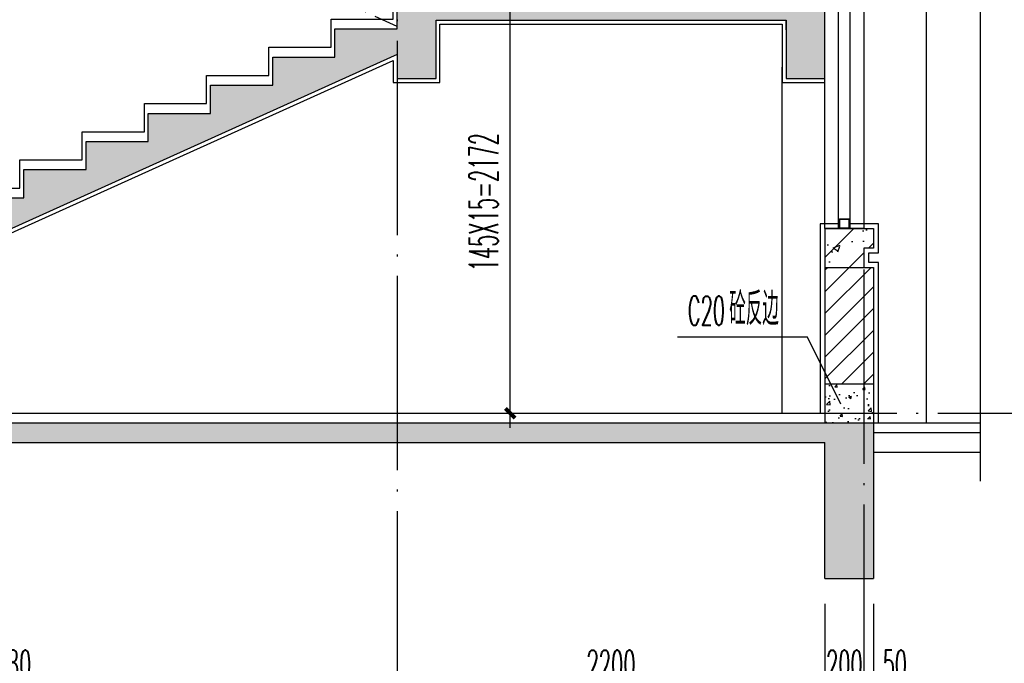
# Model space of a CAD drawing. Extents: x 1779708 to 7299578, y -1121471 to 88434.
# Tile 683 of 1056: x 6121710 to 6126774, y -969103 to -965791. Entities that reach past the tile are written whole.
import ezdxf

# ---------------------------------------------------------------- set-up
doc = ezdxf.new("R2010")
doc.units = 0
doc.header["$LTSCALE"] = 1000
doc.header["$MEASUREMENT"] = 0
doc.linetypes.add('DASH', pattern=[0.35, 0.25, -0.1])
doc.linetypes.add('DOTE', pattern=[2.42, 2, -0.2, 0.02, -0.2])
doc.layers.get('0').update_dxf_attribs({"linetype": 'CONTINUOUS'})
doc.layers.get('Defpoints').update_dxf_attribs({"linetype": 'CONTINUOUS'})
for name, color, linetype in [('AXIS', 3, 'CONTINUOUS'), ('DIM_LEAD', 3, 'CONTINUOUS'), ('DIM_SYMB', 3, 'CONTINUOUS'), ('DOTE', 1, 'DOTE'), ('PUB_DIM', 3, 'CONTINUOUS'), ('PUB_TEXT', 7, 'CONTINUOUS'), ('S_E_STAIR', 4, 'CONTINUOUS'), ('WALL', 255, 'CONTINUOUS'), ('WINDOW', 2, 'CONTINUOUS'), ('可见线', 6, 'CONTINUOUS'), ('填充细线', 8, 'CONTINUOUS'), ('粉刷线', 213, 'CONTINUOUS')]:
    doc.layers.add(name, color=color, linetype=linetype)
doc.styles.add('_TCH_DIM', font='SIMPLEX.shx', dxfattribs={"width": 0.7, "bigfont": 'GBCBIG.shx'})
doc.styles.add('_TCH_DIM_T3', font='SIMPLEX.shx', dxfattribs={"width": 0.494118, "bigfont": 'GBCBIG.shx'})
doc.dimstyles.new('_TCH_ARCH&&50', dxfattribs={"dimtxt": 148.75, "dimasz": 50, "dimexe": 125, "dimexo": 150, "dimgap": 63.125, "dimtad": 1, "dimdec": 0, "dimzin": 0, "dimdsep": 46, "dimtxsty": '_TCH_DIM_T3', "dimblk": 'ARCHTICK', "dimcen": 0.09, "dimdle": 75, "dimclrt": 7, "dimazin": 2, "dimtfac": 1, "dimtdec": 0, "dimtix": 1, "dimtmove": 2, "dimatfit": 3, "dimfxl": 250, "dimtolj": 1, "dimtzin": 0, "dimarcsym": 0})

# ---------------------------------------------------------------- blocks, each defined once
blk = doc.blocks.new('_ArchTick')
at = {"color": 0, "linetype": 'ByBlock', "const_width": 0.4}
blk.add_lwpolyline([(-0.5, -0.5), (0.5, 0.5)], dxfattribs=at)
blk = doc.blocks.new('*D1991')
at = {"layer": 'Defpoints', "color": 0, "transparency": 16777216}
for p in [(6126651.6, -963616.3), (6127251.6, -963616.3), (6126651.6, -967816.3)]:
    blk.add_point(p, dxfattribs=at)
at = {"layer": 'PUB_DIM', "color": 0, "lineweight": -2, "transparency": 16777216}
for p, q in [((6127251.6, -967891.3), (6127251.6, -963541.3)), ((6126801.6, -963616.3), (6127376.6, -963616.3)), ((6126801.6, -967816.3), (6127376.6, -967816.3))]:
    blk.add_line(p, q, dxfattribs=at)
at = {"layer": 'PUB_DIM', "color": 0, "lineweight": -2, "transparency": 16777216, "xscale": 50, "yscale": 50, "zscale": 50}
for p, rotation in [((6127251.6, -963616.3), 90), ((6127251.6, -967816.3), 270)]:
    blk.add_blockref('_ArchTick', p, dxfattribs=dict(at, rotation=rotation))
at = {"layer": 'PUB_DIM', "color": 7, "transparency": 16777216, "insert": (6127114.1, -965716.3), "char_height": 148.75, "attachment_point": 5, "rotation": 90, "style": '_TCH_DIM_T3'}
blk.add_mtext('\\A1;4200', dxfattribs=at)
blk = doc.blocks.new('*D1998')
at = {"layer": 'Defpoints', "color": 0, "transparency": 16777216}
for p in [(6119171.6, -968646.9), (6123651.6, -968646.9), (6123651.6, -969246.9)]:
    blk.add_point(p, dxfattribs=at)
at = {"layer": 'PUB_DIM', "color": 0, "lineweight": -2, "transparency": 16777216}
for p, q in [((6119171.6, -968796.9), (6119171.6, -969371.9)), ((6123651.6, -968796.9), (6123651.6, -969371.9)), ((6119096.6, -969246.9), (6123726.6, -969246.9))]:
    blk.add_line(p, q, dxfattribs=at)
at = {"layer": 'PUB_DIM', "color": 0, "lineweight": -2, "transparency": 16777216, "xscale": 50, "yscale": 50, "zscale": 50, "rotation": 180}
blk.add_blockref('_ArchTick', (6119171.6, -969246.9), dxfattribs=at)
at = {"layer": 'PUB_DIM', "color": 0, "lineweight": -2, "transparency": 16777216, "xscale": 50, "yscale": 50, "zscale": 50}
blk.add_blockref('_ArchTick', (6123651.6, -969246.9), dxfattribs=at)
at = {"layer": 'PUB_DIM', "color": 7, "transparency": 16777216, "insert": (6121411.6, -969109.4), "char_height": 148.75, "attachment_point": 5, "style": '_TCH_DIM_T3'}
blk.add_mtext('\\A1;320×14=4480', dxfattribs=at)
blk = doc.blocks.new('*D1999')
at = {"layer": 'Defpoints', "color": 0, "transparency": 16777216}
for p in [(6123651.6, -968646.9), (6125851.6, -968646.9), (6125851.6, -969246.9)]:
    blk.add_point(p, dxfattribs=at)
at = {"layer": 'PUB_DIM', "color": 0, "lineweight": -2, "transparency": 16777216}
for p, q in [((6123651.6, -968796.9), (6123651.6, -969371.9)), ((6125851.6, -968796.9), (6125851.6, -969371.9)), ((6123576.6, -969246.9), (6125926.6, -969246.9))]:
    blk.add_line(p, q, dxfattribs=at)
at = {"layer": 'PUB_DIM', "color": 0, "lineweight": -2, "transparency": 16777216, "xscale": 50, "yscale": 50, "zscale": 50, "rotation": 180}
blk.add_blockref('_ArchTick', (6123651.6, -969246.9), dxfattribs=at)
at = {"layer": 'PUB_DIM', "color": 0, "lineweight": -2, "transparency": 16777216, "xscale": 50, "yscale": 50, "zscale": 50}
blk.add_blockref('_ArchTick', (6125851.6, -969246.9), dxfattribs=at)
at = {"layer": 'PUB_DIM', "color": 7, "transparency": 16777216, "insert": (6124751.6, -969109.4), "char_height": 148.75, "attachment_point": 5, "style": '_TCH_DIM_T3'}
blk.add_mtext('\\A1;2200', dxfattribs=at)
blk = doc.blocks.new('*D2000')
at = {"layer": 'Defpoints', "color": 0, "transparency": 16777216}
for p in [(6125851.6, -968646.9), (6126051.6, -968646.9), (6126051.6, -969246.9)]:
    blk.add_point(p, dxfattribs=at)
at = {"layer": 'PUB_DIM', "color": 0, "lineweight": -2, "transparency": 16777216}
for p, q in [((6125851.6, -968796.9), (6125851.6, -969371.9)), ((6126051.6, -968796.9), (6126051.6, -969371.9)), ((6125851.6, -969246.9), (6125801.6, -969246.9)), ((6125851.6, -969246.9), (6126051.6, -969246.9)), ((6126051.6, -969246.9), (6126101.6, -969246.9))]:
    blk.add_line(p, q, dxfattribs=at)
at = {"layer": 'PUB_DIM', "color": 0, "lineweight": -2, "transparency": 16777216, "xscale": 50, "yscale": 50, "zscale": 50}
blk.add_blockref('_ArchTick', (6125851.6, -969246.9), dxfattribs=at)
at = {"layer": 'PUB_DIM', "color": 0, "lineweight": -2, "transparency": 16777216, "xscale": 50, "yscale": 50, "zscale": 50, "rotation": 180}
blk.add_blockref('_ArchTick', (6126051.6, -969246.9), dxfattribs=at)
at = {"layer": 'PUB_DIM', "color": 7, "transparency": 16777216, "insert": (6125951.6, -969109.4), "char_height": 148.75, "attachment_point": 5, "style": '_TCH_DIM_T3'}
blk.add_mtext('\\A1;200', dxfattribs=at)
blk = doc.blocks.new('*D2001')
at = {"layer": 'Defpoints', "color": 0, "transparency": 16777216}
for p in [(6126051.6, -968646.9), (6126101.6, -968646.9), (6126101.6, -969246.9)]:
    blk.add_point(p, dxfattribs=at)
at = {"layer": 'PUB_DIM', "color": 0, "lineweight": -2, "transparency": 16777216}
for p, q in [((6126051.6, -968796.9), (6126051.6, -969371.9)), ((6126101.6, -968796.9), (6126101.6, -969371.9)), ((6126051.6, -969246.9), (6126001.6, -969246.9)), ((6126051.6, -969246.9), (6126101.6, -969246.9)), ((6126101.6, -969246.9), (6126151.6, -969246.9))]:
    blk.add_line(p, q, dxfattribs=at)
at = {"layer": 'PUB_DIM', "color": 0, "lineweight": -2, "transparency": 16777216, "xscale": 50, "yscale": 50, "zscale": 50}
blk.add_blockref('_ArchTick', (6126051.6, -969246.9), dxfattribs=at)
at = {"layer": 'PUB_DIM', "color": 0, "lineweight": -2, "transparency": 16777216, "xscale": 50, "yscale": 50, "zscale": 50, "rotation": 180}
blk.add_blockref('_ArchTick', (6126101.6, -969246.9), dxfattribs=at)
at = {"layer": 'PUB_DIM', "color": 7, "transparency": 16777216, "insert": (6126211.1, -969109.4), "char_height": 148.75, "attachment_point": 5, "style": '_TCH_DIM_T3'}
blk.add_mtext('\\A1;50', dxfattribs=at)
blk = doc.blocks.new('*D2515')
at = {"layer": 'Defpoints', "color": 0, "transparency": 16777216}
for p in [(6123651.6, -965643.9), (6124233.4, -965643.9), (6123651.6, -967816.3)]:
    blk.add_point(p, dxfattribs=at)
at = {"layer": 'PUB_DIM', "color": 0, "lineweight": -2, "transparency": 16777216}
for p, q in [((6124233.4, -967891.3), (6124233.4, -965568.9)), ((6123801.6, -965643.9), (6124358.4, -965643.9)), ((6123801.6, -967816.3), (6124358.4, -967816.3))]:
    blk.add_line(p, q, dxfattribs=at)
at = {"layer": 'PUB_DIM', "color": 0, "lineweight": -2, "transparency": 16777216, "xscale": 50, "yscale": 50, "zscale": 50}
for p, rotation in [((6124233.4, -965643.9), 90), ((6124233.4, -967816.3), 270)]:
    blk.add_blockref('_ArchTick', p, dxfattribs=dict(at, rotation=rotation))
at = {"layer": 'PUB_DIM', "color": 7, "transparency": 16777216, "insert": (6124095.9, -966730.1), "char_height": 148.75, "attachment_point": 5, "rotation": 90, "style": '_TCH_DIM_T3'}
blk.add_mtext('\\A1;145X15=2172', dxfattribs=at)

msp = doc.modelspace()

# ---------------------------------------------------------------- hatches: boundary and pattern name
at = {"layer": '填充细线'}
h = msp.add_hatch(dxfattribs=at)
h.set_pattern_fill('钢筋混凝土', color=256, scale=50, style=0)
h.set_pattern_definition([(45, (0, 0), (-88.3883476, 88.3883476), []), (50, (0, 0), (358.630091, -31.376067), [37.5, -412.5]), (355, (0, 0), (-69.375667, 376.096067), [30, -330]), (100.4514, (29.9, -2.6), (289.25469, 344.719771), [31.870095, -350.571056]), (46.1842, (0, 100), (533.620524, -82.759507), [56.25, -618.75]), (96.6356, (44.47, 93.1), (467.331353, 487.058935), [47.805144, -525.8565]), (351.1842, (0, 100), (467.330973, 487.0593), [45, -495]), (21, (50, 75), (298.453526, -201.309445), [37.5, -412.5]), (326, (50, 75), (121.657666, 362.575023), [30, -330]), (71.4514, (74.87, 58.22), (420.111314, 161.265248), [31.870095, -350.571056]), (37.5, (0, 0), (6.0799277, 166.446927), [0, -326, 0, -335, 0, -331.25]), (7.5, (0, 0), (131.5347687, 197.205856), [0, -191, 0, -318.5, 0, -126.25]), (327.5, (-111.5, 0), (266.911218, -11.277436), [0, -125, 0, -390, 0, -517.5]), (317.5, (-161.5, 0), (291.593085, 50.052491), [0, -162.5, 0, -259, 0, -367.5])])
h.paths.add_polyline_path([(6119171.6, -967966.3), (6118971.6, -967966.3), (6118971.6, -968266.3), (6119171.6, -968266.3)], flags=17)
h.paths.add_polyline_path([(6117351.6, -967916.3), (6116751.6, -967916.3), (6116751.6, -968016.3), (6117351.6, -968016.3)])
h.paths.add_polyline_path([(6117351.6, -967866.3), (6117351.6, -968666.3), (6117551.6, -968666.3), (6117551.6, -967966.3), (6125851.6, -967966.3), (6125851.6, -968666.3), (6126101.6, -968666.3), (6126101.6, -967866.3), (6119454.4, -967866.3), (6123651.6, -965970.4), (6123651.6, -966093.9), (6123851.6, -966093.9), (6123851.6, -965793.9), (6125651.6, -965793.9), (6125651.6, -966093.9), (6125851.6, -966093.9), (6125851.6, -965693.9), (6123651.6, -965693.9), (6123651.6, -965838.7), (6123331.6, -965838.7), (6123331.6, -965983.5), (6123011.6, -965983.5), (6123011.6, -966128.4), (6122691.6, -966128.4), (6122691.6, -966273.2), (6122371.6, -966273.2), (6122371.6, -966418), (6122051.6, -966418), (6122051.6, -966562.8), (6121731.6, -966562.8), (6121731.6, -966707.7), (6121411.6, -966707.7), (6121411.6, -966852.5), (6121091.6, -966852.5), (6121091.6, -966997.3), (6120771.6, -966997.3), (6120771.6, -967142.1), (6120451.6, -967142.1), (6120451.6, -967287), (6120131.6, -967287), (6120131.6, -967431.8), (6119811.6, -967431.8), (6119811.6, -967576.6), (6119491.6, -967576.6), (6119491.6, -967721.5), (6119171.6, -967721.5), (6119171.6, -967866.3)])
h = msp.add_hatch(dxfattribs=at)
h.set_pattern_fill('钢筋混凝土', color=256, scale=50, style=0)
h.set_pattern_definition([(45, (754033.01, 171675.97), (-88.3883476, 88.3883476), []), (50, (754033, 171675.97), (358.630091, -31.376067), [37.5, -412.5]), (355, (754033, 171675.97), (-69.375667, 376.096067), [30, -330]), (100.4514, (754062.9, 171673.35), (289.25469, 344.71977), [31.870095, -350.571056]), (46.1842, (754033, 171775.97), (533.620524, -82.759507), [56.25, -618.75]), (96.6356, (754077.5, 171769.07), (467.331353, 487.058935), [47.805144, -525.8565]), (351.1842, (754033, 171775.97), (467.33097, 487.0593), [45, -495]), (21, (754083, 171750.97), (298.453526, -201.309445), [37.5, -412.5]), (326, (754083, 171750.97), (121.657666, 362.575023), [30, -330]), (71.4514, (754107.9, 171734.2), (420.111314, 161.265248), [31.870095, -350.571056]), (37.5, (754033.01, 171675.97), (6.0799277, 166.446927), [0, -326, 0, -335, 0, -331.25]), (7.5, (754033.01, 171675.97), (131.534769, 197.205856), [0, -191, 0, -318.5, 0, -126.25]), (327.5, (753921.51, 171675.97), (266.911218, -11.277436), [0, -125, 0, -390, 0, -517.5]), (317.5, (753871.51, 171675.97), (291.593085, 50.052491), [0, -162.5, 0, -259, 0, -367.5])])
h.paths.add_polyline_path([(6125851.6, -966866.3), (6126101.6, -966866.3), (6126101.6, -966966.3), (6126051.6, -966966.3), (6126051.6, -967066.3), (6125851.6, -967066.3)])
h = msp.add_hatch(dxfattribs=at)
h.set_pattern_fill('ANSI31', color=256, scale=50, style=0)
h.set_pattern_definition([(45, (754033.014, 171675.97), (-56.1266008, 56.1266008), [])])
h.paths.add_polyline_path([(6125851.6, -967066.3), (6126101.6, -967066.3), (6126101.6, -967666.3), (6125851.6, -967666.3)])
h = msp.add_hatch(dxfattribs=at)
h.set_pattern_fill('混凝土,_O', color=256, scale=20)
h.set_pattern_definition([(50, (6126073.83, -967844.13), (143.45, -12.55), [15, -165]), (355, (6126073.83, -967844.13), (-27.75, 150.44), [12, -132]), (100.45, (6126085.78, -967845.18), (115.7, 137.89), [12.75, -140.23]), (46.184, (6126073.83, -967804.13), (213.45, -33.1), [22.5, -247.5]), (96.636, (6126091.61, -967806.89), (186.93, 194.82), [19.12, -210.34]), (351.18, (6126073.83, -967804.13), (186.93, 194.82), [18, -198]), (21, (6126093.83, -967814.13), (119.38, -80.524), [15, -165]), (326, (6126093.83, -967814.13), (48.66, 145.03), [12, -132]), (71.45, (6126103.78, -967820.84), (168.045, 64.506), [12.75, -140.23]), (37.5, (6126073.827, -967844.13), (2.432, 66.579), [0, -130.4, 0, -134, 0, -132.5]), (7.5, (6126073.83, -967844.13), (52.614, 78.882), [0, -76.4, 0, -127.4, 0, -50.5]), (327.5, (6126029.227, -967844.13), (106.764, -4.511), [0, -50, 0, -156, 0, -207]), (317.5, (6126009.23, -967844.13), (116.637, 20.02), [0, -65, 0, -103.6, 0, -147])])
h.paths.add_polyline_path([(6126101.6, -967816.3), (6126051.6, -967816.3), (6126051.6, -967866.3), (6126101.6, -967866.3)], flags=16)
h.paths.add_polyline_path([(6126101.6, -967816.3), (6126051.6, -967816.3), (6126051.6, -967866.3), (6126101.6, -967866.3)], flags=17)
h.paths.add_polyline_path([(6125851.6, -967666.3), (6126101.6, -967666.3), (6126101.6, -967866.3), (6125851.6, -967866.3)])

# ---------------------------------------------------------------- linework, layer by layer
at = {"layer": 'AXIS'}
msp.add_line((6126051.6, -968346.9), (6126051.6, -969596.9), dxfattribs=at)
at = {"layer": 'DIM_LEAD'}
for p, q in [((6125762.5, -967424.9), (6125093.4, -967424.9)), ((6125932.6, -967770.3), (6125762.5, -967424.9)), ((6125932.6, -967770.3), (6125762.5, -967424.9))]:
    msp.add_line(p, q, dxfattribs=at)
at = {"layer": 'DIM_SYMB'}
msp.add_lwpolyline([(6126651.6, -968166.3), (6126651.6, -957872.5), (6126546.6, -957834.3), (6126756.6, -957797.3), (6126651.6, -957760), (6126651.6, -947466.3)], dxfattribs=at)
at = {"layer": 'DOTE', "ltscale": 0.5}
for p, q in [((6126051.6, -947716.3), (6126051.6, -968346.9)), ((6123651.6, -950169.6), (6123651.6, -969028.7))]:
    msp.add_line(p, q, dxfattribs=at)
msp.add_lwpolyline([(6116751.6, -967816.3), (6126951.6, -967816.3)], dxfattribs=at)
at = {"layer": 'S_E_STAIR', "linetype": 'DASH', "ltscale": 0.5}
msp.add_line((6123651.6, -965825.6), (6119491.6, -963942.8), dxfattribs=at)
at = {"layer": 'WALL'}
for p, q in [((6125651.6, -965843.9), (6125651.6, -965793.9)), ((6125851.6, -966866.3), (6126101.6, -966866.3)), ((6125851.6, -966866.3), (6125851.6, -967866.3)), ((6126101.6, -966866.3), (6126101.6, -966966.3)), ((6126101.6, -966966.3), (6126051.6, -966966.3)), ((6126051.6, -966966.3), (6126051.6, -967066.3)), ((6125851.6, -967066.3), (6126101.6, -967066.3)), ((6126101.6, -967066.3), (6126101.6, -968666.3)), ((6126101.6, -967666.3), (6125851.6, -967666.3)), ((6125851.6, -968666.3), (6125851.6, -967966.3)), ((6126051.6, -968016.3), (6126053.7, -968016.3))]:
    msp.add_line(p, q, dxfattribs=at)
for points in [[(6121411.6, -966707.7), (6121731.6, -966707.7), (6121731.6, -966562.8), (6122051.6, -966562.8), (6122051.6, -966418), (6122371.6, -966418), (6122371.6, -966273.2), (6122691.6, -966273.2), (6122691.6, -966128.4), (6123011.6, -966128.4), (6123011.6, -965983.5), (6123331.6, -965983.5), (6123331.6, -965838.7), (6123651.6, -965838.7), (6123651.6, -965693.9)], [(6125651.6, -965793.9), (6125651.6, -966093.9), (6125851.6, -966093.9), (6125851.6, -965693.9), (6125601.6, -965693.9)], [(6123651.6, -965970.4), (6123651.6, -966093.9), (6123851.6, -966093.9), (6123851.6, -965793.9)], [(6123851.6, -965793.9), (6125651.6, -965793.9)], [(6123651.6, -965970.4), (6119454.4, -967866.3)], [(6119454.4, -967866.3), (6126101.6, -967866.3)], [(6126101.6, -967916.3), (6126651.6, -967916.3)], [(6119171.6, -967966.3), (6125851.6, -967966.3)], [(6126101.6, -968016.3), (6126651.6, -968016.3)], [(6125851.6, -968666.3), (6126101.6, -968666.3)]]:
    msp.add_lwpolyline(points, dxfattribs=at)
at = {"layer": 'WINDOW'}
for p, q in [((6125921.6, -966866.3), (6125921.6, -964466.3)), ((6125981.6, -966866.3), (6125981.6, -964466.3))]:
    msp.add_line(p, q, dxfattribs=at)
for points in [[(6125851.6, -964466.3), (6126051.6, -964466.3), (6126051.6, -966866.3), (6125851.6, -966866.3)], [(6125926.6, -966866.3), (6125926.6, -966816.3), (6125976.6, -966816.3), (6125976.6, -966866.3)], [(6125928.6, -966864.3), (6125928.6, -966818.3), (6125974.6, -966818.3), (6125974.6, -966864.3)]]:
    msp.add_lwpolyline(points, close=True, dxfattribs=at)
at = {"layer": '可见线'}
for p, q in [((6126371.6, -960056.3), (6126371.6, -967866.3)), ((6125631.6, -967816.3), (6125631.6, -966036.3))]:
    msp.add_line(p, q, dxfattribs=at)
msp.add_lwpolyline([(6126101.6, -967866.3), (6126651.6, -967866.3)], dxfattribs=at)
at = {"layer": '粉刷线'}
for points in [[(6121391.6, -966657.7), (6121711.6, -966657.7), (6121711.6, -966512.8), (6122031.6, -966512.8), (6122031.6, -966368), (6122351.6, -966368), (6122351.6, -966223.2), (6122671.6, -966223.2), (6122671.6, -966078.4), (6122991.6, -966078.4), (6122991.6, -965933.5), (6123311.6, -965933.5), (6123311.6, -965788.7), (6123631.6, -965788.7), (6123631.6, -965643.9)], [(6119613.6, -967816.3), (6123631.6, -966001.4), (6123631.6, -966113.9), (6123871.6, -966113.9), (6123871.6, -965813.9), (6125631.6, -965813.9), (6125631.6, -966113.9), (6125851.6, -966113.9)], [(6125926.6, -966841.3), (6125826.6, -966841.3), (6125826.6, -967816.3)], [(6126126.6, -967866.3), (6126126.6, -967041.3), (6126076.6, -967041.3), (6126076.6, -966991.3), (6126126.6, -966991.3), (6126126.6, -966841.3), (6125976.6, -966841.3)], [(6119613.6, -967816.3), (6125831.6, -967816.3)]]:
    msp.add_lwpolyline(points, dxfattribs=at)

# ---------------------------------------------------------------- texts
at = {"layer": 'PUB_TEXT', "color": 7, "style": '_TCH_DIM'}
for s, height, width, p in [('砼反边', 168.79, 0.7, (6125359.4, -967363.1)), ('C20', 148.75, 0.494118, (6125145.9, -967363.1))]:
    msp.add_text(s, height=height, dxfattribs=dict(at, width=width)).set_placement(p)

# ---------------------------------------------------------------- dimensions: what is measured, and where the dimension line sits
at = {"layer": 'PUB_DIM'}
for p1, p2, picture, middle in [((6126651.6, -967816.3), (6126651.6, -963616.3), '*D1991', (6127114.1, -965716.3)), ((6123651.6, -968646.9), (6125851.6, -968646.9), '*D1999', (6124751.6, -969109.4)), ((6125851.6, -968646.9), (6126051.6, -968646.9), '*D2000', (6125951.6, -969109.4))]:
    dim = msp.add_aligned_dim(p1=p1, p2=p2, distance=-600, dimstyle='_TCH_ARCH&&50', dxfattribs=at)
    dim.commit()
    dim.dimension.update_dxf_attribs({"geometry": picture, "text_midpoint": middle})
for p1, p2, distance, text, picture, middle in [((6123651.6, -967816.3), (6123651.6, -965643.9), -581.8, '145X15=2172', '*D2515', (6124095.9, -966730.1)), ((6119171.6, -968646.9), (6123651.6, -968646.9), -600, '320×14=4480', '*D1998', (6121411.6, -969109.4))]:
    dim = msp.add_aligned_dim(p1=p1, p2=p2, distance=distance, text=text, dimstyle='_TCH_ARCH&&50', dxfattribs=at)
    dim.commit()
    dim.dimension.update_dxf_attribs({"geometry": picture, "text_midpoint": middle})
dim = msp.add_linear_dim(base=(6126101.6, -969246.9), p1=(6126051.6, -968646.9), p2=(6126101.6, -968646.9), angle=0, dimstyle='_TCH_ARCH&&50', dxfattribs=at)
dim.commit()
dim.dimension.update_dxf_attribs({"geometry": '*D2001', "text_midpoint": (6126211.1, -969109.4), "dimtype": 161})

doc.saveas('drawing.dxf')
